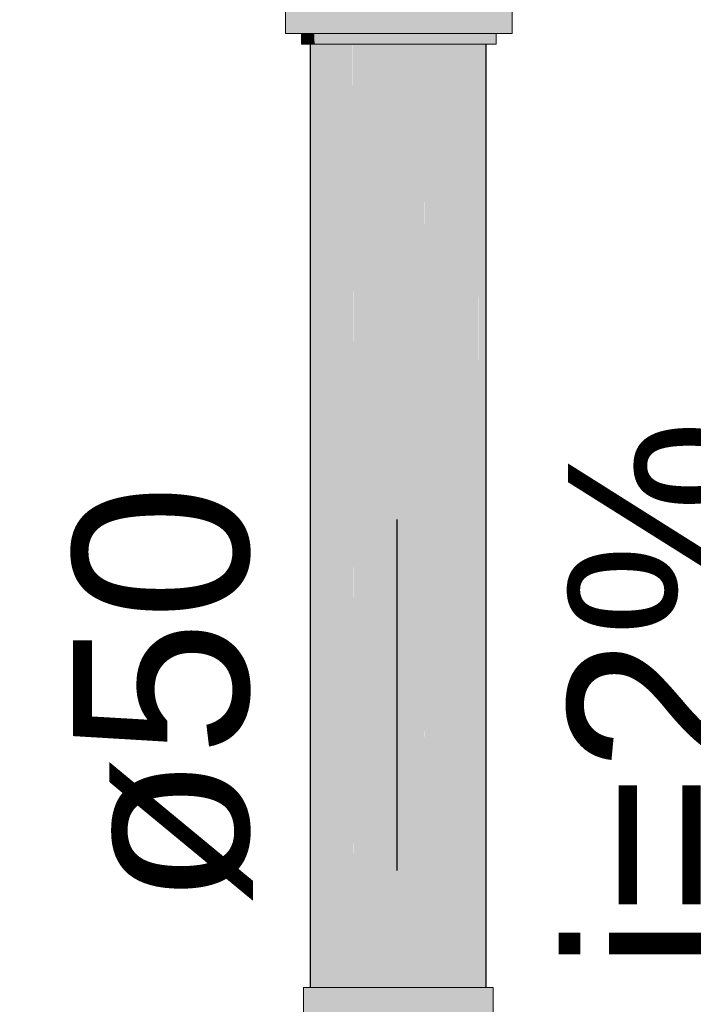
# Model space of a CAD drawing. Header units: millimetres. Extents: x 321 to 585, y -277 to 9.
# Tile 444 of 656: x 521.148 to 521.917, y -207.62 to -206.497. Entities that reach past the tile are written whole.
import ezdxf

# ---------------------------------------------------------------- set-up
doc = ezdxf.new("R2010")
doc.units = ezdxf.units.MM
doc.header["$MEASUREMENT"] = 0
doc.linetypes.add('NULL', pattern=[0])
for name, color, linetype, lineweight in [('TQ-Caixa sifonada', 9, 'Continuous', 18), ('TQ-Condutos', 3, 'Continuous', 25), ('TQ-Conexões', 9, 'Continuous', 18), ('TQ-Sentido conduto', 9, 'Continuous', 30), ('TQ-Textos conduto', 7, 'Continuous', 9)]:
    doc.layers.add(name, color=color, linetype=linetype, lineweight=lineweight)
doc.styles.add('Arial', font='arial.ttf')

msp = doc.modelspace()

# ---------------------------------------------------------------- hatches: boundary and pattern name
at = {"layer": 'TQ-Caixa sifonada', "linetype": 'Continuous'}
for points in [[(521.472, -207.9635), (521.472, -208.0092), (521.4734, -208.0092), (521.4746, -208.0092), (521.4767, -208.0092), (521.4781, -208.0092), (521.4798, -207.9518), (521.48, -207.9455), (521.4773, -208.0343), (521.478, -208.034), (521.4834, -208.0292), (521.4901, -208.0232), (521.4905, -208.0228), (521.4899, -207.9233), (521.4905, -208.0228), (521.4905, -207.9219), (521.5015, -208.0107), (521.5087, -207.881), (521.5016, -208.0092), (521.5056, -208.0092), (521.5148, -208.0092), (521.5145, -208.0012), (521.5148, -208.0092), (521.5185, -208.0092), (521.5235, -208.0092), (521.524, -208.0092), (521.5235, -207.9931), (521.524, -208.0092), (521.5243, -208.0092), (521.5348, -208.0092), (521.5352, -208.0092), (521.5391, -207.9791), (521.5243, -207.9924), (521.5229, -207.8491), (521.5243, -207.9924), (521.5391, -207.9791), (521.5351, -208.0097), (521.5408, -207.9775), (521.54, -207.9715), (521.5408, -207.9775), (521.5427, -207.9507), (521.5243, -207.846), (521.5221, -207.6406), (521.4905, -207.6406), (521.4893, -207.6406), (521.4905, -207.6406), (521.5221, -207.6406), (521.5243, -207.846), (521.5427, -207.9507), (521.555, -207.777), (521.5243, -207.6406), (521.555, -207.777), (521.5408, -207.9775), (521.5388, -208.0061), (521.5442, -208.0066), (521.5388, -208.0061), (521.5382, -208.0145), (521.5448, -208.0123), (521.5579, -208.0081), (521.5618, -208.0085), (521.5617, -208.0069), (521.5604, -207.9599), (521.5617, -208.0069), (521.5618, -208.0085), (521.5666, -208.009), (521.5666, -208.0053), (521.5663, -207.9546), (521.5666, -208.0053), (521.5666, -208.009), (521.5676, -208.0091), (521.5683, -208.0092), (521.5768, -208.0092), (521.5785, -208.0092), (521.5769, -208.0086), (521.5676, -208.0049), (521.5769, -208.0086), (521.5785, -208.0092), (521.5825, -208.0092), (521.577, -208.0076), (521.5778, -208.0016), (521.577, -208.0076), (521.5825, -208.0092), (521.5845, -208.0092), (521.5922, -208.0092), (521.5947, -208.0092), (521.6067, -208.0092), (521.6092, -208.0092), (521.6113, -208.0092), (521.6116, -208.0092), (521.6113, -207.9994), (521.6112, -207.9908), (521.6017, -207.9939), (521.5935, -207.9965), (521.6017, -207.9939), (521.5928, -207.9888), (521.6017, -207.9939), (521.6112, -207.9908), (521.588, -207.9351), (521.5843, -207.9839), (521.5831, -207.9999), (521.5795, -207.9891), (521.5831, -207.9999), (521.588, -207.9351), (521.5866, -207.9363), (521.5676, -207.9534), (521.5653, -207.7539), (521.5676, -207.9534), (521.5866, -207.9363), (521.588, -207.9351), (521.5874, -207.93), (521.588, -207.9351), (521.5895, -207.9141), (521.5676, -207.7488), (521.5647, -207.6406), (521.5676, -207.7488), (521.5895, -207.9141), (521.6087, -207.6565), (521.5676, -207.6406), (521.6087, -207.6565), (521.6106, -207.9147), (521.6106, -207.9163), (521.6117, -207.9906), (521.6113, -207.9173), (521.6117, -207.9906), (521.6106, -207.9163), (521.6106, -207.9147), (521.6087, -207.6565), (521.5913, -207.8898), (521.6099, -207.9153), (521.5913, -207.8898), (521.588, -207.9351), (521.6112, -207.9908), (521.6114, -207.9995), (521.6112, -207.9908), (521.6113, -207.9994), (521.6116, -208.0092), (521.6117, -208.0092), (521.6118, -208.0092), (521.6117, -207.9997), (521.6118, -208.0092), (521.6125, -208.0092), (521.6126, -208.0092), (521.6122, -207.9999), (521.6126, -208.0092), (521.6128, -208.0092), (521.6203, -208.0092), (521.6128, -208.0003), (521.6128, -207.9902), (521.6114, -207.9173), (521.6113, -207.9141), (521.6114, -207.9173), (521.6128, -207.9902), (521.6128, -207.9194), (521.6128, -207.9127), (521.6099, -207.6537), (521.6128, -207.9127), (521.6128, -207.6472), (521.6099, -207.6406), (521.6128, -207.6472), (521.6128, -207.6406), (521.6128, -207.9194), (521.6128, -208.0003), (521.6203, -208.0092), (521.6252, -208.0092), (521.6251, -208.0074), (521.6226, -207.9328), (521.6232, -207.9337), (521.6226, -207.9328), (521.6251, -208.0074), (521.6252, -208.0092), (521.6258, -208.0092), (521.6259, -208.0079), (521.6258, -208.0092), (521.6282, -208.0092), (521.6349, -208.0092), (521.635, -208.0087), (521.6349, -208.0092), (521.6403, -208.0092), (521.6372, -207.9893), (521.6301, -207.9431), (521.6372, -207.9893), (521.6403, -208.0092), (521.6416, -208.0092), (521.6427, -207.9604), (521.6376, -207.986), (521.6408, -207.9578), (521.6432, -207.9369), (521.6408, -207.9578), (521.6376, -207.986), (521.6427, -207.9604), (521.6416, -208.0092), (521.65, -208.0092), (521.6513, -208.0092), (521.652, -208.0092), (521.6512, -207.9721), (521.652, -208.0092), (521.6522, -208.0092), (521.6522, -208.0092), (521.6519, -207.9732), (521.6507, -207.8712), (521.6519, -207.9732), (521.6522, -208.0092), (521.6575, -208.0092), (521.6598, -208.0092), (521.6522, -207.9736), (521.6512, -207.8669), (521.6522, -207.9736), (521.6514, -207.8652), (521.6496, -207.6406), (521.6514, -207.8652), (521.6522, -207.9736), (521.6522, -207.8578), (521.6522, -207.6406), (521.6522, -207.9736), (521.6598, -208.0092), (521.6593, -207.9833), (521.6598, -208.0092), (521.661, -208.0092), (521.6691, -208.0092), (521.6781, -208.0092), (521.662, -207.987), (521.6784, -208.0095), (521.6743, -207.707), (521.6602, -207.6406), (521.6522, -207.6032), (521.6521, -207.6026), (521.6522, -207.6032), (521.6602, -207.6406), (521.6743, -207.707), (521.6784, -208.0095), (521.6775, -207.7219), (521.6788, -208.0102), (521.6776, -207.7224), (521.679, -208.0104), (521.6776, -207.7225), (521.6772, -207.6406), (521.6776, -207.7225), (521.679, -208.0104), (521.679, -207.729), (521.6793, -208.0109), (521.6791, -207.7294), (521.6794, -208.011), (521.6791, -207.7295), (521.679, -207.6406), (521.6791, -207.7295), (521.6794, -208.011), (521.6801, -207.7343), (521.6803, -207.6406), (521.6804, -207.6006), (521.679, -207.6006), (521.6522, -207.6006), (521.6517, -207.6006), (521.6128, -207.6006), (521.5676, -207.6006), (521.5243, -207.6006), (521.4905, -207.6006), (521.4798, -207.6006), (521.4798, -207.6406), (521.4798, -207.9459), (521.4798, -207.6006), (521.4753, -207.9562), (521.4793, -207.6406), (521.4798, -207.6006), (521.472, -207.6006), (521.472, -207.6406)], [(521.6804, -207.7358), (521.6804, -207.6006), (521.6801, -207.7343), (521.6804, -208.0124)], [(521.6878, -207.6406), (521.6884, -207.6006), (521.6804, -207.6006), (521.6804, -207.6406), (521.6808, -207.7377), (521.682, -208.0145), (521.6859, -207.7617)], [(521.6884, -207.6006), (521.6859, -207.7617), (521.6821, -208.0092), (521.6883, -208.0092), (521.6884, -208.0092), (521.6884, -207.7734)]]:
    msp.add_hatch(color=151, dxfattribs=at).paths.add_polyline_path(points)
at = {"layer": 'TQ-Condutos', "linetype": 'Continuous'}
for points in [[(521.4798, -206.5122), (521.4798, -206.5247), (521.4804, -207.6006), (521.497, -207.6006), (521.4981, -207.6006), (521.5278, -206.5247), (521.497, -206.5247), (521.4967, -206.5247)], [(521.4798, -206.5247), (521.4798, -207.6006), (521.4804, -207.6006)], [(521.5278, -206.5247), (521.4981, -207.6006), (521.5283, -207.6006), (521.5297, -207.6006), (521.5283, -206.5247)], [(521.5297, -207.6006), (521.5684, -207.6006), (521.5699, -207.6006), (521.6103, -207.6006), (521.6096, -206.5247), (521.5684, -206.5247), (521.5677, -206.5247), (521.5284, -206.5247)], [(521.6462, -206.5247), (521.6104, -206.5247), (521.6096, -206.5247), (521.6104, -207.6006), (521.6116, -207.6006), (521.6469, -207.6006)], [(521.6712, -206.5247), (521.6469, -206.5247), (521.6462, -206.5247), (521.6469, -207.6006), (521.6478, -207.6006), (521.6716, -207.6006)], [(521.672, -207.6006), (521.6803, -206.5247), (521.6717, -206.5247), (521.6712, -206.5247), (521.6717, -207.6006)], [(521.6804, -206.5247), (521.6803, -206.5247), (521.672, -207.6006), (521.6804, -207.6006)]]:
    msp.add_hatch(color=73, dxfattribs=at).paths.add_polyline_path(points)
at = {"layer": 'TQ-Conexões', "linetype": 'Continuous'}
for points in [[(521.4515, -206.5122), (521.4559, -206.5122), (521.4688, -206.5122), (521.4699, -206.5122), (521.4798, -206.5122), (521.4894, -206.5122), (521.4798, -206.5074), (521.4894, -206.5122), (521.5162, -206.5122), (521.5474, -206.5122), (521.5809, -206.5122), (521.6144, -206.5122), (521.6456, -206.5122), (521.6724, -206.5122), (521.6804, -206.5122), (521.6919, -206.5122), (521.693, -206.5122), (521.6921, -206.5047), (521.6919, -206.5047), (521.6833, -206.5047), (521.6804, -206.5047), (521.6833, -206.5047), (521.6919, -206.5047), (521.6919, -206.4826), (521.6804, -206.5), (521.6773, -206.5047), (521.6919, -206.4826), (521.6919, -206.5047), (521.6921, -206.5047), (521.693, -206.5122), (521.693, -206.5047), (521.693, -206.481), (521.6919, -206.481), (521.6771, -206.5047), (521.6724, -206.5047), (521.652, -206.5047), (521.6456, -206.5047), (521.6219, -206.5047), (521.6144, -206.5047), (521.589, -206.5047), (521.5809, -206.5047), (521.5728, -206.5047), (521.5474, -206.5047), (521.5399, -206.5047), (521.5162, -206.5047), (521.4958, -206.5047), (521.4894, -206.5047), (521.4958, -206.5047), (521.5162, -206.5047), (521.5399, -206.5047), (521.5474, -206.5047), (521.5728, -206.5047), (521.5809, -206.5047), (521.589, -206.5047), (521.6144, -206.5047), (521.6219, -206.5047), (521.6456, -206.5047), (521.652, -206.5047), (521.6724, -206.5047), (521.6771, -206.5047), (521.6919, -206.481), (521.6724, -206.481), (521.6456, -206.481), (521.6144, -206.481), (521.5809, -206.481), (521.5474, -206.481), (521.5162, -206.481), (521.4894, -206.481), (521.4798, -206.5047), (521.4746, -206.5047), (521.4798, -206.5047), (521.4798, -206.4963), (521.4798, -206.5047), (521.4894, -206.481), (521.4798, -206.4955), (521.4738, -206.5047), (521.4699, -206.5106), (521.4894, -206.481), (521.4699, -206.481), (521.4688, -206.481), (521.4559, -206.481), (521.4515, -206.481)], [(521.7059, -206.481), (521.693, -206.481), (521.693, -206.5122), (521.7059, -206.5122), (521.7103, -206.5122), (521.7103, -206.481)], [(521.4699, -206.5122), (521.4699, -206.5247), (521.4737, -206.5247), (521.4734, -206.5122), (521.4726, -206.5122)], [(521.4737, -206.5247), (521.4735, -206.5122), (521.4734, -206.5122)], [(521.4737, -206.5247), (521.4798, -206.5247), (521.4848, -206.5247), (521.4838, -206.5122), (521.481, -206.5122), (521.4798, -206.5158), (521.481, -206.5122), (521.4798, -206.5122), (521.4778, -206.5122), (521.4737, -206.5122), (521.4735, -206.5122)], [(521.4848, -206.5247), (521.4842, -206.5122), (521.4839, -206.5122)], [(521.6919, -206.5247), (521.6919, -206.5122), (521.6916, -206.5122), (521.6881, -206.5122), (521.6879, -206.5122), (521.6872, -206.5122), (521.6833, -206.5122), (521.6804, -206.5122), (521.6787, -206.5122), (521.6774, -206.5122), (521.677, -206.5122), (521.6674, -206.5122), (521.6608, -206.5122), (521.6594, -206.5122), (521.6469, -206.5122), (521.6382, -206.5122), (521.6364, -206.5122), (521.6342, -206.5122), (521.6197, -206.5122), (521.6096, -206.5122), (521.594, -206.5122), (521.5832, -206.5122), (521.5809, -206.5122), (521.5786, -206.5122), (521.563, -206.5122), (521.5522, -206.5122), (521.55, -206.5122), (521.5354, -206.5122), (521.5254, -206.5122), (521.5235, -206.5122), (521.511, -206.5122), (521.5024, -206.5122), (521.4928, -206.5122), (521.4862, -206.5122), (521.4848, -206.5122), (521.4842, -206.5122), (521.4848, -206.5247), (521.5024, -206.5247), (521.5254, -206.5247), (521.5522, -206.5247), (521.5809, -206.5247), (521.6096, -206.5247), (521.6364, -206.5247), (521.6594, -206.5247), (521.677, -206.5247), (521.6804, -206.5247), (521.6881, -206.5247)]]:
    msp.add_hatch(color=93, dxfattribs=at).paths.add_polyline_path(points)
at = {"layer": 'TQ-Sentido conduto', "linetype": 'Continuous'}
msp.add_hatch(color=7, dxfattribs=at).paths.add_polyline_path([(521.579, -207.0669), (521.5143, -207.3084), (521.6437, -207.3084)])

# ---------------------------------------------------------------- linework, layer by layer
at = {"layer": 'TQ-Caixa sifonada'}
for p, q in [((521.4798, -207.6006), (521.472, -207.6006)), ((521.472, -207.6006), (521.472, -207.6406)), ((521.4905, -207.6006), (521.4798, -207.6006)), ((521.5243, -207.6006), (521.4905, -207.6006)), ((521.5676, -207.6006), (521.5243, -207.6006)), ((521.6128, -207.6006), (521.5676, -207.6006)), ((521.6517, -207.6006), (521.6128, -207.6006)), ((521.6522, -207.6006), (521.6517, -207.6006)), ((521.679, -207.6006), (521.6522, -207.6006)), ((521.6804, -207.6006), (521.679, -207.6006)), ((521.6884, -207.6006), (521.6804, -207.6006)), ((521.6884, -207.7734), (521.6884, -207.6006))]:
    msp.add_line(p, q, dxfattribs=at)
at = {"layer": 'TQ-Condutos'}
for p, q in [((521.4798, -206.5247), (521.4798, -207.6006)), ((521.6804, -207.6006), (521.6804, -206.5247))]:
    msp.add_line(p, q, dxfattribs=at)
at = {"layer": 'TQ-Conexões'}
for p, q in [((521.4515, -206.481), (521.4515, -206.5122)), ((521.7103, -206.5122), (521.7103, -206.481)), ((521.4515, -206.5122), (521.4559, -206.5122)), ((521.4559, -206.5122), (521.4688, -206.5122)), ((521.4688, -206.5122), (521.4699, -206.5122)), ((521.4699, -206.5122), (521.4798, -206.5122)), ((521.4699, -206.5122), (521.4699, -206.5247)), ((521.4798, -206.5122), (521.4894, -206.5122)), ((521.4894, -206.5122), (521.5162, -206.5122)), ((521.5162, -206.5122), (521.5474, -206.5122)), ((521.5474, -206.5122), (521.5809, -206.5122)), ((521.5809, -206.5122), (521.6144, -206.5122)), ((521.6144, -206.5122), (521.6456, -206.5122)), ((521.6456, -206.5122), (521.6724, -206.5122)), ((521.6724, -206.5122), (521.6804, -206.5122)), ((521.6804, -206.5122), (521.6919, -206.5122)), ((521.6919, -206.5122), (521.693, -206.5122)), ((521.6919, -206.5247), (521.6919, -206.5122)), ((521.693, -206.5122), (521.7059, -206.5122)), ((521.7059, -206.5122), (521.7103, -206.5122)), ((521.4699, -206.5247), (521.4737, -206.5247)), ((521.4737, -206.5247), (521.4798, -206.5247)), ((521.4798, -206.5247), (521.4848, -206.5247)), ((521.4848, -206.5247), (521.5024, -206.5247)), ((521.5024, -206.5247), (521.5254, -206.5247)), ((521.5254, -206.5247), (521.5522, -206.5247)), ((521.5522, -206.5247), (521.5809, -206.5247)), ((521.5809, -206.5247), (521.6096, -206.5247)), ((521.6096, -206.5247), (521.6364, -206.5247)), ((521.6364, -206.5247), (521.6594, -206.5247)), ((521.6594, -206.5247), (521.677, -206.5247)), ((521.677, -206.5247), (521.6804, -206.5247)), ((521.6804, -206.5247), (521.6881, -206.5247)), ((521.6881, -206.5247), (521.6919, -206.5247))]:
    msp.add_line(p, q, dxfattribs=at)
at = {"layer": 'TQ-Sentido conduto'}
msp.add_lwpolyline([(521.579, -207.4669), (521.579, -207.0669)], dxfattribs=at)

# ---------------------------------------------------------------- texts
at = {"layer": 'TQ-Textos conduto', "linetype": 'NULL', "char_height": 0.2, "attachment_point": 8, "rotation": 90.0002, "line_spacing_factor": 0.6, "style": 'Arial'}
for s, insert, width in [('i=2%', (521.9757, -207.2669), 1.257927), ('ø50', (521.4144, -207.2669), 0.962805)]:
    msp.add_mtext(s, dxfattribs=dict(at, insert=insert, width=width))

doc.saveas('drawing.dxf')
